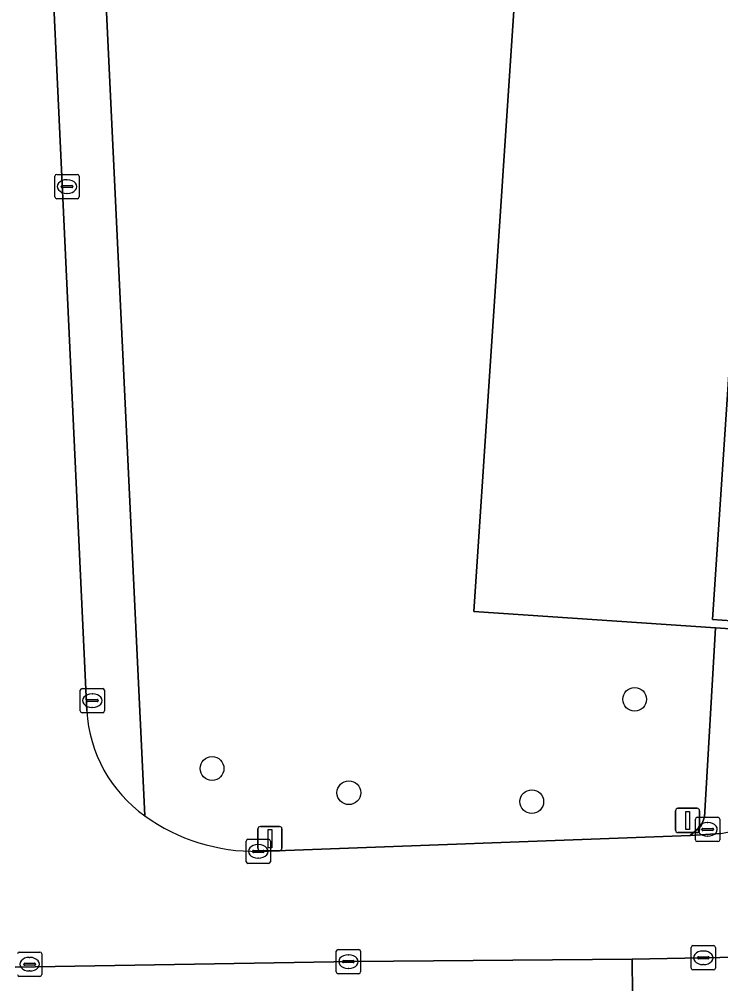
# Model space of a CAD drawing. Extents: x 161084 to 161928, y 385354 to 386522.
# Drawn here: x 161781.96 to 161810.87, y 385804.41 to 385844.15 of the extents above; entities that cross this region are included whole.
import ezdxf

# ---------------------------------------------------------------- set-up
doc = ezdxf.new("R2010")
doc.units = 0
for name, color, linetype in [('IMGEO_Berm_groen', 7, 'Continuous'), ('IMGEO_Boom', 7, 'Continuous'), ('IMGEO_Groenvoorziening', 7, 'Continuous'), ('IMGEO_Kolk', 7, 'Continuous'), ('IMGEO_Lichtmast', 7, 'Continuous'), ('IMGEO_Pand', 7, 'Continuous'), ('IMGEO_Rijbaan_lokaal_open', 7, 'Continuous'), ('IMGEO_Voetpad_open', 7, 'Continuous')]:
    doc.layers.add(name, color=color, linetype=linetype)

msp = doc.modelspace()

# ---------------------------------------------------------------- linework, layer by layer
at = {"layer": 'IMGEO_Berm_groen'}
msp.add_lwpolyline([(161813.003, 385805.541), (161807.225, 385805.42), (161807.251, 385802.574), (161807.474, 385778.676), (161815.747, 385782.226), (161816.194, 385782.65)], dxfattribs=at)
at = {"layer": 'IMGEO_Boom'}
for centre in [(161807.325, 385816.131), (161789.907, 385813.281), (161795.545, 385812.283), (161803.083, 385811.916)]:
    msp.add_circle(centre, 0.489, dxfattribs=at)
at = {"layer": 'IMGEO_Groenvoorziening'}
for points in [[(161784.904, 385858.269), (161787.141, 385811.326)], [(161791.817, 385809.867), (161809.607, 385810.519), (161810.064, 385810.925), (161810.199, 385811.27), (161810.651, 385819.081), (161800.701, 385819.744), (161803.066, 385855.242)]]:
    msp.add_lwpolyline(points, dxfattribs=at)
msp.add_arc((161791.702, 385817.721), 7.855, 234.5026, 270.8396, dxfattribs=at)
at = {"layer": 'IMGEO_Kolk'}
for p, q in [((161783.504, 385837.757), (161784.356, 385837.757)), ((161783.429, 385836.831), (161783.429, 385837.683)), ((161783.917, 385837.537), (161783.942, 385837.537)), ((161784.43, 385837.683), (161784.43, 385836.831)), ((161783.688, 385837.251), (161783.688, 385837.263)), ((161784.126, 385837.214), (161783.728, 385837.214)), ((161783.731, 385837.3), (161784.129, 385837.3)), ((161783.94, 385836.977), (161783.915, 385836.977)), ((161784.172, 385837.263), (161784.172, 385837.251)), ((161784.356, 385836.757), (161783.504, 385836.757)), ((161784.473, 385815.652), (161784.473, 385816.504)), ((161784.548, 385816.578), (161785.4, 385816.578)), ((161784.961, 385816.358), (161784.986, 385816.358)), ((161785.474, 385816.504), (161785.474, 385815.652)), ((161784.732, 385816.072), (161784.732, 385816.084)), ((161785.17, 385816.035), (161784.772, 385816.035)), ((161784.775, 385816.121), (161785.173, 385816.121)), ((161785.216, 385816.084), (161785.216, 385816.072)), ((161785.4, 385815.578), (161784.548, 385815.578)), ((161784.984, 385815.798), (161784.959, 385815.798)), ((161809.83, 385810.345), (161809.83, 385811.197)), ((161809.905, 385811.271), (161810.757, 385811.271)), ((161810.831, 385811.197), (161810.831, 385810.345)), ((161810.089, 385810.765), (161810.089, 385810.777)), ((161810.527, 385810.728), (161810.129, 385810.728)), ((161810.132, 385810.814), (161810.53, 385810.814)), ((161810.318, 385811.051), (161810.343, 385811.051)), ((161810.573, 385810.777), (161810.573, 385810.765)), ((161791.387, 385810.366), (161792.239, 385810.366)), ((161810.341, 385810.491), (161810.316, 385810.491)), ((161791.312, 385809.44), (161791.312, 385810.292)), ((161791.8, 385810.146), (161791.825, 385810.146)), ((161792.313, 385810.292), (161792.313, 385809.44)), ((161810.757, 385810.271), (161809.905, 385810.271)), ((161791.571, 385809.86), (161791.571, 385809.872)), ((161792.009, 385809.823), (161791.611, 385809.823)), ((161791.614, 385809.909), (161792.012, 385809.909)), ((161791.823, 385809.586), (161791.798, 385809.586)), ((161792.055, 385809.872), (161792.055, 385809.86)), ((161792.239, 385809.366), (161791.387, 385809.366)), ((161809.727, 385805.982), (161810.579, 385805.982)), ((161781.962, 385805.718), (161782.814, 385805.718)), ((161782.888, 385805.644), (161782.888, 385804.792)), ((161795.027, 385804.899), (161795.027, 385805.751)), ((161795.102, 385805.825), (161795.954, 385805.825)), ((161795.515, 385805.605), (161795.54, 385805.605)), ((161796.028, 385805.751), (161796.028, 385804.899)), ((161809.652, 385805.056), (161809.652, 385805.908)), ((161810.14, 385805.762), (161810.165, 385805.762)), ((161810.653, 385805.908), (161810.653, 385805.056)), ((161782.146, 385805.212), (161782.146, 385805.224)), ((161782.584, 385805.175), (161782.186, 385805.175)), ((161782.189, 385805.261), (161782.587, 385805.261)), ((161782.375, 385805.498), (161782.4, 385805.498)), ((161782.63, 385805.224), (161782.63, 385805.212)), ((161795.286, 385805.319), (161795.286, 385805.331)), ((161795.724, 385805.282), (161795.326, 385805.282)), ((161795.329, 385805.368), (161795.727, 385805.368)), ((161795.77, 385805.331), (161795.77, 385805.319)), ((161809.911, 385805.476), (161809.911, 385805.488)), ((161810.349, 385805.439), (161809.951, 385805.439)), ((161809.954, 385805.525), (161810.352, 385805.525)), ((161810.163, 385805.202), (161810.138, 385805.202)), ((161810.395, 385805.488), (161810.395, 385805.476)), ((161782.398, 385804.938), (161782.373, 385804.938)), ((161795.954, 385804.825), (161795.102, 385804.825)), ((161795.538, 385805.045), (161795.513, 385805.045)), ((161810.579, 385804.982), (161809.727, 385804.982)), ((161782.814, 385804.718), (161781.962, 385804.718))]:
    msp.add_line(p, q, dxfattribs=at)
for points in [[(161783.504, 385837.757), (161784.356, 385837.757)], [(161783.429, 385836.831), (161783.429, 385837.683)], [(161784.43, 385837.683), (161784.43, 385836.831)], [(161784.356, 385836.757), (161783.504, 385836.757)], [(161784.473, 385815.652), (161784.473, 385816.504)], [(161784.548, 385816.578), (161785.4, 385816.578)], [(161785.474, 385816.504), (161785.474, 385815.652)], [(161785.4, 385815.578), (161784.548, 385815.578)], [(161809.83, 385810.345), (161809.83, 385811.197)], [(161809.905, 385811.271), (161810.757, 385811.271)], [(161810.831, 385811.197), (161810.831, 385810.345)], [(161791.387, 385810.366), (161792.239, 385810.366)], [(161791.312, 385809.44), (161791.312, 385810.292)], [(161792.313, 385810.292), (161792.313, 385809.44)], [(161810.757, 385810.271), (161809.905, 385810.271)], [(161792.239, 385809.366), (161791.387, 385809.366)], [(161809.727, 385805.982), (161810.579, 385805.982)], [(161781.962, 385805.718), (161782.814, 385805.718)], [(161782.888, 385805.644), (161782.888, 385804.792)], [(161795.027, 385804.899), (161795.027, 385805.751)], [(161795.102, 385805.825), (161795.954, 385805.825)], [(161796.028, 385805.751), (161796.028, 385804.899)], [(161809.652, 385805.056), (161809.652, 385805.908)], [(161810.653, 385805.908), (161810.653, 385805.056)], [(161795.954, 385804.825), (161795.102, 385804.825)], [(161810.579, 385804.982), (161809.727, 385804.982)], [(161782.814, 385804.718), (161781.962, 385804.718)]]:
    msp.add_lwpolyline(points, dxfattribs=at)
for centre, radius, start, end in [((161783.506, 385837.681), 0.0765, 91.552, 178.448), ((161783.506, 385837.681), 0.0765, 91.552, 178.448), ((161784.354, 385837.681), 0.0765, 1.552, 88.448), ((161784.354, 385837.681), 0.0765, 1.552, 88.448), ((161783.728, 385837.26), 0.0403, 85.8775, 175.7526), ((161783.725, 385837.25), 0.0366, 178.938, 274.7102), ((161784.129, 385837.257), 0.043, 264.8664, 352.4533), ((161784.133, 385837.262), 0.0386, 1.7309, 96.639), ((161783.506, 385836.833), 0.0765, 181.552, 268.448), ((161783.506, 385836.833), 0.0765, 181.552, 268.448), ((161784.354, 385836.833), 0.0765, 271.552, 358.448), ((161784.354, 385836.833), 0.0765, 271.552, 358.448), ((161784.55, 385816.502), 0.0765, 91.552, 178.448), ((161784.55, 385816.502), 0.0765, 91.552, 178.448), ((161785.398, 385816.502), 0.0765, 1.552, 88.448), ((161785.398, 385816.502), 0.0765, 1.552, 88.448), ((161784.772, 385816.081), 0.0403, 85.8775, 175.7526), ((161784.769, 385816.071), 0.0366, 178.938, 274.7102), ((161785.173, 385816.078), 0.043, 264.8664, 352.4533), ((161785.177, 385816.083), 0.0386, 1.7309, 96.639), ((161784.55, 385815.654), 0.0765, 181.552, 268.448), ((161784.55, 385815.654), 0.0765, 181.552, 268.448), ((161785.398, 385815.654), 0.0765, 271.552, 358.448), ((161785.398, 385815.654), 0.0765, 271.552, 358.448), ((161809.907, 385811.195), 0.0765, 91.552, 178.448), ((161809.907, 385811.195), 0.0765, 91.552, 178.448), ((161810.755, 385811.195), 0.0765, 1.552, 88.448), ((161810.755, 385811.195), 0.0765, 1.552, 88.448), ((161810.129, 385810.774), 0.0403, 85.8775, 175.7526), ((161810.126, 385810.764), 0.0366, 178.938, 274.7102), ((161810.53, 385810.771), 0.043, 264.8664, 352.4533), ((161810.534, 385810.776), 0.0386, 1.7309, 96.639), ((161791.389, 385810.29), 0.0765, 91.552, 178.448), ((161791.389, 385810.29), 0.0765, 91.552, 178.448), ((161792.237, 385810.29), 0.0765, 1.552, 88.448), ((161792.237, 385810.29), 0.0765, 1.552, 88.448), ((161809.907, 385810.347), 0.0765, 181.552, 268.448), ((161809.907, 385810.347), 0.0765, 181.552, 268.448), ((161810.755, 385810.347), 0.0765, 271.552, 358.448), ((161810.755, 385810.347), 0.0765, 271.552, 358.448), ((161791.611, 385809.869), 0.0403, 85.8775, 175.7526), ((161791.608, 385809.859), 0.0366, 178.938, 274.7102), ((161792.012, 385809.866), 0.043, 264.8664, 352.4533), ((161792.016, 385809.871), 0.0386, 1.7309, 96.639), ((161791.389, 385809.442), 0.0765, 181.552, 268.448), ((161791.389, 385809.442), 0.0765, 181.552, 268.448), ((161792.237, 385809.442), 0.0765, 271.552, 358.448), ((161792.237, 385809.442), 0.0765, 271.552, 358.448), ((161809.729, 385805.906), 0.0765, 91.552, 178.448), ((161809.729, 385805.906), 0.0765, 91.552, 178.448), ((161810.577, 385805.906), 0.0765, 1.552, 88.448), ((161810.577, 385805.906), 0.0765, 1.552, 88.448), ((161781.964, 385805.642), 0.0765, 91.552, 178.448), ((161781.964, 385805.642), 0.0765, 91.552, 178.448), ((161782.812, 385805.642), 0.0765, 1.552, 88.448), ((161782.812, 385805.642), 0.0765, 1.552, 88.448), ((161795.104, 385805.749), 0.0765, 91.552, 178.448), ((161795.104, 385805.749), 0.0765, 91.552, 178.448), ((161795.952, 385805.749), 0.0765, 1.552, 88.448), ((161795.952, 385805.749), 0.0765, 1.552, 88.448), ((161782.186, 385805.221), 0.0403, 85.8775, 175.7526), ((161782.183, 385805.211), 0.0366, 178.938, 274.7102), ((161782.587, 385805.218), 0.043, 264.8664, 352.4533), ((161782.591, 385805.223), 0.0386, 1.7309, 96.639), ((161795.326, 385805.328), 0.0403, 85.8775, 175.7526), ((161795.323, 385805.318), 0.0366, 178.938, 274.7102), ((161795.727, 385805.325), 0.043, 264.8664, 352.4533), ((161795.731, 385805.33), 0.0386, 1.7309, 96.639), ((161809.951, 385805.485), 0.0403, 85.8775, 175.7526), ((161809.948, 385805.475), 0.0366, 178.938, 274.7102), ((161810.352, 385805.482), 0.043, 264.8664, 352.4533), ((161810.356, 385805.487), 0.0386, 1.7309, 96.639), ((161781.964, 385804.794), 0.0765, 181.552, 268.448), ((161781.964, 385804.794), 0.0765, 181.552, 268.448), ((161782.812, 385804.794), 0.0765, 271.552, 358.448), ((161782.812, 385804.794), 0.0765, 271.552, 358.448), ((161795.104, 385804.901), 0.0765, 181.552, 268.448), ((161795.104, 385804.901), 0.0765, 181.552, 268.448), ((161795.952, 385804.901), 0.0765, 271.552, 358.448), ((161795.952, 385804.901), 0.0765, 271.552, 358.448), ((161809.729, 385805.058), 0.0765, 181.552, 268.448), ((161809.729, 385805.058), 0.0765, 181.552, 268.448), ((161810.577, 385805.058), 0.0765, 271.552, 358.448), ((161810.577, 385805.058), 0.0765, 271.552, 358.448)]:
    msp.add_arc(centre, radius, start, end, dxfattribs=at)
for centre, major_axis, ratio, start_param, end_param in [((161783.916, 385837.257), (-0.387, 0.002), 0.722429, 4.712389, 7.853982), ((161783.941, 385837.257), (-0.39, 0.002), 0.717154, 1.570796, 4.712389), ((161784.96, 385816.078), (-0.387, 0.002), 0.722429, 4.712389, 7.853982), ((161784.985, 385816.078), (-0.39, 0.002), 0.717154, 1.570796, 4.712389), ((161810.317, 385810.771), (-0.387, 0.002), 0.722429, 4.712389, 7.853982), ((161810.342, 385810.771), (-0.39, 0.002), 0.717154, 1.570796, 4.712389), ((161791.799, 385809.866), (-0.387, 0.002), 0.722429, 4.712389, 7.853982), ((161791.824, 385809.866), (-0.39, 0.002), 0.717154, 1.570796, 4.712389), ((161795.514, 385805.325), (-0.387, 0.002), 0.722429, 4.712389, 7.853982), ((161795.539, 385805.325), (-0.39, 0.002), 0.717154, 1.570796, 4.712389), ((161810.139, 385805.482), (-0.387, 0.002), 0.722429, 4.712389, 7.853982), ((161810.164, 385805.482), (-0.39, 0.002), 0.717154, 1.570796, 4.712389), ((161782.374, 385805.218), (-0.387, 0.002), 0.722429, 4.712389, 7.853982), ((161782.399, 385805.218), (-0.39, 0.002), 0.717154, 1.570796, 4.712389)]:
    msp.add_ellipse(centre, major_axis=major_axis, ratio=ratio, start_param=start_param, end_param=end_param, dxfattribs=at)
at = {"layer": 'IMGEO_Lichtmast'}
for p, q in [((161809.01, 385810.741), (161809.01, 385811.541)), ((161809.01, 385811.541), (161809.01, 385810.741)), ((161809.11, 385811.641), (161809.9, 385811.641)), ((161809.9, 385811.641), (161809.11, 385811.641)), ((161810, 385811.541), (161810, 385810.741)), ((161810, 385810.741), (161810, 385811.541)), ((161791.798, 385809.992), (161791.798, 385810.792)), ((161791.798, 385810.792), (161791.798, 385809.992)), ((161791.898, 385810.892), (161792.688, 385810.892)), ((161792.688, 385810.892), (161791.898, 385810.892)), ((161792.788, 385810.792), (161792.788, 385809.992)), ((161792.788, 385809.992), (161792.788, 385810.792)), ((161809.9, 385810.641), (161809.11, 385810.641)), ((161809.11, 385810.641), (161809.9, 385810.641)), ((161792.688, 385809.892), (161791.898, 385809.892)), ((161791.898, 385809.892), (161792.688, 385809.892))]:
    msp.add_line(p, q, dxfattribs=at)
for points in [[(161809.43, 385811.516), (161809.58, 385811.516), (161809.58, 385810.766), (161809.43, 385810.766), (161809.43, 385811.516)], [(161792.218, 385810.767), (161792.368, 385810.767), (161792.368, 385810.017), (161792.218, 385810.017), (161792.218, 385810.767)]]:
    msp.add_lwpolyline(points, dxfattribs=at)
for centre, start, end in [((161809.11, 385811.541), 90, 180), ((161809.11, 385811.541), 90, 180), ((161809.9, 385811.541), 0, 90), ((161809.9, 385811.541), 360, 90), ((161791.898, 385810.792), 90, 180), ((161791.898, 385810.792), 90, 180), ((161792.688, 385810.792), 0, 90), ((161792.688, 385810.792), 360, 90), ((161809.11, 385810.741), 180, 270), ((161809.11, 385810.741), 180, 270), ((161809.9, 385810.741), 270, 0), ((161809.9, 385810.741), 270, 0), ((161791.898, 385809.992), 180, 270), ((161791.898, 385809.992), 180, 270), ((161792.688, 385809.992), 270, 0), ((161792.688, 385809.992), 270, 0)]:
    msp.add_arc(centre, 0.1, start, end, dxfattribs=at)
at = {"layer": 'IMGEO_Pand'}
for points in [[(161811.142, 385857.921), (161801.194, 385858.584), (161800.98, 385855.381), (161803.066, 385855.242), (161800.701, 385819.744), (161810.651, 385819.081), (161812.105, 385818.984)], [(161812.127, 385819.311), (161810.539, 385819.417), (161812.722, 385852.192)]]:
    msp.add_lwpolyline(points, dxfattribs=at)
at = {"layer": 'IMGEO_Rijbaan_lokaal_open'}
for points in [[(161784.746, 385815.653), (161782.76, 385858.218)], [(161781.793, 385805.1), (161795.747, 385805.326), (161807.225, 385805.42), (161813.003, 385805.541), (161813.804, 385790.519), (161816.657, 385790.625), (161820.674, 385790.774), (161822.821, 385823.212)], [(161810.872, 385810.609), (161809.607, 385810.519), (161791.817, 385809.867)]]:
    msp.add_lwpolyline(points, dxfattribs=at)
for centre, radius, start, end in [((161809.684, 385817.471), 6.964, 279.823, 353.3652), ((161790.428, 385815.972), 5.691, 183.2125, 234.7167), ((161791.702, 385817.721), 7.855, 234.5026, 270.8396)]:
    msp.add_arc(centre, radius, start, end, dxfattribs=at)
at = {"layer": 'IMGEO_Voetpad_open'}
for points in [[(161782.76, 385858.218), (161784.746, 385815.653)], [(161787.141, 385811.326), (161784.904, 385858.269)], [(161773.397, 385857.535), (161775.565, 385813.517), (161775.708, 385810.611), (161775.832, 385808.034), (161776.082, 385804.111), (161778.629, 385803.748), (161778.426, 385802.326), (161781.184, 385802.362), (161785.137, 385802.393), (161789.059, 385802.424), (161790.944, 385802.438), (161794.907, 385802.484), (161798.818, 385802.53), (161800.799, 385802.555), (161804.838, 385802.567), (161807.251, 385802.574), (161807.225, 385805.42)], [(161812.105, 385818.984), (161810.651, 385819.081), (161810.199, 385811.27), (161810.064, 385810.925), (161809.607, 385810.519), (161810.872, 385810.609)], [(161807.225, 385805.42), (161795.747, 385805.326), (161781.793, 385805.1)]]:
    msp.add_lwpolyline(points, dxfattribs=at)
msp.add_lwpolyline([(161812.411, 385823.573), (161811.931, 385823.605), (161813.83, 385852.118), (161812.722, 385852.192), (161810.539, 385819.417), (161812.127, 385819.311)], close=True, dxfattribs=at)
for centre, radius, start, end in [((161809.684, 385817.471), 6.964, 279.823, 353.3652), ((161790.428, 385815.972), 5.691, 183.2125, 234.7167)]:
    msp.add_arc(centre, radius, start, end, dxfattribs=at)

doc.saveas('drawing.dxf')
